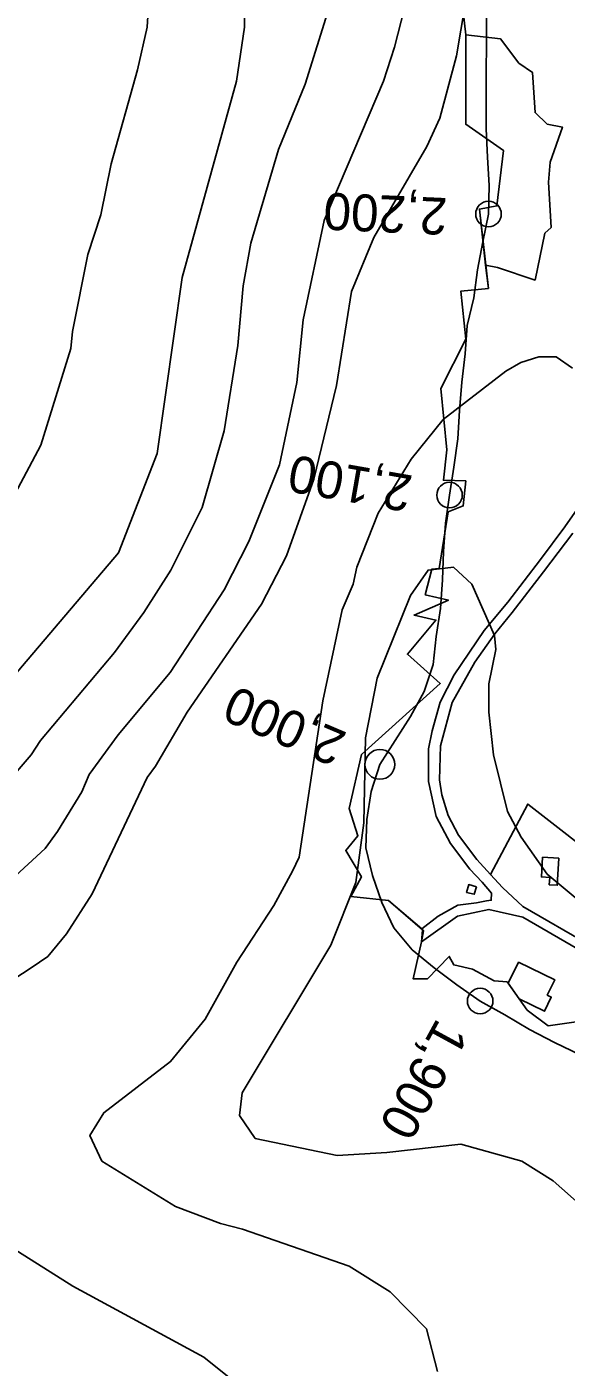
# Model space of a CAD drawing. Extents: x -510989 to -501240, y -1184665 to -1176089.
# Drawn here: x -505423.4 to -505233.4, y -1179549.5 to -1179077.8 of the extents above; entities that cross this region are included whole.
import ezdxf

# ---------------------------------------------------------------- set-up
doc = ezdxf.new("R2010")
doc.units = 0
for name, color, linetype in [('lesni_pozemek', 7, 'Continuous'), ('ostatni_plocha_x_manipulacni_plocha', 7, 'Continuous'), ('ostatni_plocha_x_ostatni_komunikace', 7, 'Continuous'), ('popis', 7, 'Continuous'), ('trasovani_toku', 7, 'Continuous'), ('vodni_plocha_x_vodni_nadrz_umela', 7, 'Continuous'), ('vrstevnice_01', 7, 'Continuous'), ('vrstevnice_02', 7, 'Continuous'), ('zastavena_plocha_a_nadvori', 7, 'Continuous')]:
    doc.layers.add(name, color=color, linetype=linetype)

msp = doc.modelspace()

# ---------------------------------------------------------------- linework, layer by layer
at = {"layer": 'lesni_pozemek'}
for points in [[(-505226.81, -1179243.65), (-505233.83, -1179253.82), (-505242.45, -1179265.28), (-505253.92, -1179280.35), (-505262.21, -1179290.3), (-505272.86, -1179305.85), (-505277.7, -1179315.49), (-505280.6, -1179325.57), (-505281.82, -1179331.95), (-505281.92, -1179343.38), (-505279.19, -1179355.76), (-505274.1, -1179365.23), (-505267.32, -1179374.24), (-505263, -1179378.79), (-505259.69, -1179382.77), (-505259.76, -1179385.22), (-505261.38, -1179385.37), (-505264.97, -1179386.17), (-505271.51, -1179386.94), (-505278.48, -1179390.77), (-505284.2, -1179395.27), (-505295.93, -1179385.24), (-505309.2, -1179383.9), (-505305.48, -1179377), (-505311.02, -1179367.71), (-505306.73, -1179362.52), (-505309.8, -1179352.89), (-505305.5, -1179333.92), (-505277.74, -1179308.89), (-505289.27, -1179298.62), (-505279.27, -1179286.63), (-505286.93, -1179284.86), (-505274.84, -1179279.55), (-505283.03, -1179277.75), (-505280.69, -1179268.7), (-505278.05, -1179268.47), (-505274.99, -1179248.48), (-505269.61, -1179246.43), (-505268.75, -1179237.61), (-505276.58, -1179237.4), (-505275.38, -1179226.67), (-505277.52, -1179205.11), (-505268.75, -1179187.76), (-505270.49, -1179170.88), (-505260.74, -1179169.89), (-505261.75, -1179161.69), (-505257.59, -1179162.49), (-505244.34, -1179166.99), (-505240.9, -1179150.5), (-505238.7, -1179148.49), (-505239.61, -1179132.46), (-505239, -1179125.49), (-505234.71, -1179113.14), (-505240.02, -1179112.06), (-505244.32, -1179108.02), (-505245.28, -1179093.89), (-505250.01, -1179090.61), (-505256.45, -1179082.12), (-505268.75, -1179080.66), (-505270.77, -1179062.05)], [(-505130.4, -1179441.92), (-505246.9, -1179351.34), (-505260.03, -1179376.17), (-505264.87, -1179370.86), (-505271.29, -1179362.25), (-505274.95, -1179355.36), (-505277.13, -1179348.09), (-505277.99, -1179342.86), (-505277.68, -1179330.88), (-505273.47, -1179315.67), (-505265.56, -1179301.37), (-505258.44, -1179291.47), (-505252.45, -1179283.89), (-505241.32, -1179269.59), (-505231.04, -1179256.02)]]:
    msp.add_lwpolyline(points, dxfattribs=at)
msp.add_lwpolyline([(-505265, -1179380.45), (-505267.68, -1179379.68), (-505268.47, -1179382.43), (-505265.77, -1179383.12)], close=True, dxfattribs=at)
at = {"layer": 'ostatni_plocha_x_manipulacni_plocha'}
for points in [[(-505260.03, -1179376.17), (-505246.9, -1179351.34), (-505130.4, -1179441.92), (-505119.91, -1179450.08), (-505132.74, -1179460.86), (-505137.1, -1179466.08), (-505140.39, -1179470.04), (-505140.73, -1179470.45), (-505160.63, -1179457.28), (-505167.37, -1179452.45), (-505169.2, -1179450.57), (-505185.17, -1179427.72), (-505193.9, -1179419.95), (-505205.46, -1179412.33), (-505225, -1179401.03), (-505248.64, -1179387.38), (-505255.84, -1179380.76)], [(-505235.99, -1179370.34), (-505241.68, -1179370.06), (-505242.07, -1179377.02), (-505239.18, -1179377.16), (-505239.32, -1179379.76), (-505236.51, -1179379.9)]]:
    msp.add_lwpolyline(points, close=True, dxfattribs=at)
msp.add_lwpolyline([(-505228.97, -1179427.89), (-505239.75, -1179429.36), (-505247.12, -1179423.87), (-505249.92, -1179419.89), (-505240.99, -1179424.25), (-505238.61, -1179419.3), (-505240.05, -1179418.6), (-505237.41, -1179413.2), (-505250.13, -1179407), (-505253.76, -1179414.44), (-505254.16, -1179413.88), (-505258.74, -1179413.57), (-505266.32, -1179409.48), (-505272.95, -1179407.94), (-505274.55, -1179404.99), (-505282.19, -1179412.83), (-505287.28, -1179412.83), (-505284.38, -1179399.89), (-505271.69, -1179390.75), (-505260.58, -1179388.46), (-505248.67, -1179391.21), (-505229.38, -1179402.36)], dxfattribs=at)
at = {"layer": 'ostatni_plocha_x_ostatni_komunikace'}
for points in [[(-505229.38, -1179402.36), (-505248.67, -1179391.21), (-505260.58, -1179388.46), (-505271.69, -1179390.75), (-505284.38, -1179399.89), (-505283.68, -1179396), (-505284.2, -1179395.27), (-505278.48, -1179390.77), (-505271.51, -1179386.94), (-505264.97, -1179386.17), (-505261.38, -1179385.37), (-505259.76, -1179385.22), (-505259.69, -1179382.77), (-505263, -1179378.79), (-505267.32, -1179374.24), (-505274.1, -1179365.23), (-505279.19, -1179355.76), (-505281.92, -1179343.38), (-505281.82, -1179331.95), (-505280.6, -1179325.57), (-505277.7, -1179315.49), (-505272.86, -1179305.85), (-505262.21, -1179290.3), (-505253.92, -1179280.35), (-505242.45, -1179265.28), (-505233.83, -1179253.82), (-505226.81, -1179243.65)], [(-505231.04, -1179256.02), (-505241.32, -1179269.59), (-505252.45, -1179283.89), (-505258.44, -1179291.47), (-505265.56, -1179301.37), (-505273.47, -1179315.67), (-505277.68, -1179330.88), (-505277.99, -1179342.86), (-505277.13, -1179348.09), (-505274.95, -1179355.36), (-505271.29, -1179362.25), (-505264.87, -1179370.86), (-505260.03, -1179376.17), (-505255.84, -1179380.76), (-505248.64, -1179387.38), (-505225, -1179401.03)]]:
    msp.add_lwpolyline(points, dxfattribs=at)
at = {"layer": 'popis'}
msp.add_lwpolyline([(-505228.97, -1179427.89), (-505239.75, -1179429.36), (-505247.12, -1179423.87), (-505249.92, -1179419.89), (-505254.16, -1179413.88), (-505258.74, -1179413.57), (-505266.32, -1179409.48), (-505272.95, -1179407.94), (-505274.55, -1179404.99), (-505282.19, -1179412.83), (-505287.28, -1179412.83), (-505284.38, -1179399.89), (-505283.94, -1179395.64), (-505295.93, -1179385.24), (-505309.2, -1179383.9), (-505305.48, -1179377), (-505311.02, -1179367.71), (-505306.73, -1179362.52), (-505309.8, -1179352.89), (-505305.5, -1179333.92), (-505277.74, -1179308.89), (-505289.27, -1179298.62), (-505279.27, -1179286.63), (-505286.93, -1179284.86), (-505274.84, -1179279.55), (-505283.03, -1179277.75), (-505280.69, -1179268.7), (-505278.05, -1179268.47), (-505274.99, -1179248.48), (-505269.61, -1179246.43), (-505268.75, -1179237.61), (-505276.58, -1179237.4), (-505275.38, -1179226.67), (-505277.52, -1179205.11), (-505268.75, -1179187.76), (-505270.49, -1179170.88), (-505260.74, -1179169.89), (-505263.91, -1179141.95), (-505257.76, -1179140.85), (-505255.48, -1179121.34), (-505268.75, -1179112.12), (-505268.75, -1179080.66), (-505270.77, -1179062.05)], dxfattribs=at)
at = {"layer": 'trasovani_toku'}
for p, q in [((-505261.43, -1179083.75), (-505261.45, -1179073.75)), ((-505261.56, -1179093.75), (-505261.43, -1179083.75)), ((-505261.5, -1179103.75), (-505261.56, -1179093.75)), ((-505261.6, -1179113.75), (-505261.5, -1179103.75)), ((-505261.03, -1179123.73), (-505261.6, -1179113.75)), ((-505260.55, -1179133.72), (-505261.03, -1179123.73)), ((-505260.73, -1179143.72), (-505260.55, -1179133.72)), ((-505262.71, -1179153.52), (-505260.73, -1179143.72)), ((-505264.58, -1179163.34), (-505262.71, -1179153.52)), ((-505265.95, -1179173.25), (-505264.58, -1179163.34)), ((-505268.23, -1179182.99), (-505265.95, -1179173.25)), ((-505268.98, -1179192.96), (-505268.23, -1179182.99)), ((-505270.09, -1179202.9), (-505268.98, -1179192.96)), ((-505270.98, -1179212.86), (-505270.09, -1179202.9)), ((-505271.56, -1179222.84), (-505270.98, -1179212.86)), ((-505272.89, -1179232.75), (-505271.56, -1179222.84)), ((-505274.46, -1179242.63), (-505272.89, -1179232.75)), ((-505275.84, -1179252.53), (-505274.46, -1179242.63)), ((-505276.53, -1179262.51), (-505275.84, -1179252.53)), ((-505276.98, -1179272.5), (-505276.53, -1179262.51)), ((-505277.61, -1179282.48), (-505276.98, -1179272.5)), ((-505279.22, -1179292.35), (-505277.61, -1179282.48)), ((-505280.23, -1179302.3), (-505279.22, -1179292.35)), ((-505283.39, -1179311.78), (-505280.23, -1179302.3)), ((-505288.19, -1179320.56), (-505283.39, -1179311.78)), ((-505293.61, -1179328.96), (-505288.19, -1179320.56)), ((-505298.99, -1179337.39), (-505293.61, -1179328.96)), ((-505302.08, -1179346.9), (-505298.99, -1179337.39)), ((-505303.62, -1179356.78), (-505302.08, -1179346.9)), ((-505303.95, -1179366.78), (-505303.62, -1179356.78)), ((-505301.6, -1179376.49), (-505303.95, -1179366.78)), ((-505298.34, -1179385.95), (-505301.6, -1179376.49)), ((-505294.02, -1179394.97), (-505298.34, -1179385.95)), ((-505287.64, -1179402.66), (-505294.02, -1179394.97)), ((-505279.9, -1179409), (-505287.64, -1179402.66)), ((-505271.89, -1179414.98), (-505279.9, -1179409)), ((-505263.67, -1179420.68), (-505271.89, -1179414.98)), ((-505254.95, -1179425.58), (-505263.67, -1179420.68)), ((-505246.33, -1179430.65), (-505254.95, -1179425.58)), ((-505237.48, -1179435.29), (-505246.33, -1179430.65)), ((-505228.48, -1179439.66), (-505237.48, -1179435.29))]:
    msp.add_line(p, q, dxfattribs=at)
for centre, radius in [((-505260.73, -1179143.72), 4.5), ((-505274.46, -1179242.63), 4.5), ((-505298.99, -1179337.39), 5.25), ((-505263.67, -1179420.68), 4.5)]:
    msp.add_circle(centre, radius, dxfattribs=at)
at = {"layer": 'vodni_plocha_x_vodni_nadrz_umela'}
msp.add_lwpolyline([(-505256.45, -1179082.12), (-505250.01, -1179090.61), (-505245.28, -1179093.89), (-505244.32, -1179108.02), (-505240.02, -1179112.06), (-505234.71, -1179113.14), (-505239, -1179125.49), (-505239.61, -1179132.46), (-505238.7, -1179148.49), (-505240.9, -1179150.5), (-505244.34, -1179166.99), (-505257.59, -1179162.49), (-505261.75, -1179161.69), (-505263.91, -1179141.95), (-505257.76, -1179140.85), (-505255.48, -1179121.34), (-505268.75, -1179112.12), (-505268.75, -1179080.66)], close=True, dxfattribs=at)
at = {"layer": 'vrstevnice_01'}
for points in [[(-505347.09, -1179051), (-505346.69, -1179078), (-505349.5, -1179097), (-505368.59, -1179166), (-505377.41, -1179228), (-505391, -1179263), (-505436.31, -1179316)], [(-505428.91, -1179378), (-505416.91, -1179367), (-505412.5, -1179361), (-505404, -1179347), (-505401.41, -1179341), (-505391.19, -1179327), (-505372.81, -1179305), (-505353.81, -1179276), (-505345.09, -1179259), (-505334.31, -1179232), (-505328.19, -1179203), (-505326, -1179181), (-505318.59, -1179146), (-505297.69, -1179097), (-505293.81, -1179085), (-505288, -1179062)], [(-505278.69, -1179551), (-505282.59, -1179536), (-505295.41, -1179523), (-505309.81, -1179514), (-505347.41, -1179501), (-505355.09, -1179499), (-505371, -1179493), (-505396.91, -1179477), (-505401.19, -1179468), (-505396.19, -1179460), (-505372.69, -1179442), (-505360.5, -1179427), (-505349.41, -1179407), (-505336.31, -1179387), (-505329.81, -1179375), (-505327.41, -1179370), (-505319.09, -1179315), (-505312.31, -1179283), (-505308.41, -1179274), (-505307.09, -1179268), (-505299.59, -1179249), (-505287.91, -1179230), (-505276.69, -1179216), (-505254.59, -1179199), (-505249.31, -1179196), (-505243, -1179194), (-505236.91, -1179194), (-505231.19, -1179198)]]:
    msp.add_lwpolyline(points, dxfattribs=at)
at = {"layer": 'vrstevnice_02'}
for points in [[(-505379.69, -1179057), (-505381, -1179078), (-505384.31, -1179093), (-505393.59, -1179126), (-505397.31, -1179144), (-505401.81, -1179158), (-505407.31, -1179185), (-505407.81, -1179191), (-505418.41, -1179225), (-505429.59, -1179246)], [(-505268.91, -1179070), (-505272, -1179088), (-505277.91, -1179110), (-505282.5, -1179120), (-505301.09, -1179152), (-505309, -1179171), (-505314.31, -1179204), (-505322.31, -1179237), (-505331.91, -1179264), (-505340.69, -1179281), (-505366.81, -1179319), (-505378, -1179338), (-505381, -1179342), (-505400.31, -1179383), (-505409.41, -1179397), (-505416, -1179405), (-505421.81, -1179409), (-505427.91, -1179413)], [(-505421.81, -1179334), (-505418.5, -1179329), (-505392.41, -1179298), (-505382.09, -1179284), (-505372.59, -1179269), (-505361.59, -1179247), (-505353.81, -1179220), (-505349, -1179190), (-505347.19, -1179169), (-505344.5, -1179154), (-505334.69, -1179121), (-505325.31, -1179098), (-505316.81, -1179071)], [(-505227.69, -1179493), (-505237.91, -1179484), (-505249, -1179477), (-505270.5, -1179471), (-505296.59, -1179474), (-505314.09, -1179475), (-505342.91, -1179469), (-505348.41, -1179461), (-505347.5, -1179453), (-505316.31, -1179401), (-505307.5, -1179379), (-505304.69, -1179358), (-505304.09, -1179328), (-505299.91, -1179307), (-505288.19, -1179278), (-505282, -1179269), (-505273, -1179268), (-505266.59, -1179274), (-505258.59, -1179292), (-505258.09, -1179297), (-505260.59, -1179309), (-505260.59, -1179319), (-505259, -1179334), (-505254.09, -1179354), (-505249.19, -1179363), (-505240.09, -1179376), (-505219.59, -1179393)], [(-505421.81, -1179334), (-505437.31, -1179352)], [(-505461.19, -1179487), (-505407.09, -1179521), (-505361, -1179546), (-505348.5, -1179556), (-505341, -1179566), (-505337.81, -1179572), (-505334, -1179608), (-505331.59, -1179621), (-505331.5, -1179627), (-505334.09, -1179638), (-505337.09, -1179647), (-505345, -1179656), (-505352.41, -1179662), (-505360.19, -1179666), (-505371.59, -1179668), (-505387, -1179669), (-505396, -1179668), (-505416.31, -1179668), (-505442.31, -1179674)]]:
    msp.add_lwpolyline(points, dxfattribs=at)
at = {"layer": 'zastavena_plocha_a_nadvori'}
for points in [[(-505235.99, -1179370.34), (-505236.51, -1179379.9), (-505239.32, -1179379.76), (-505239.18, -1179377.16), (-505242.07, -1179377.02), (-505241.68, -1179370.06)], [(-505265, -1179380.45), (-505265.77, -1179383.12), (-505268.47, -1179382.43), (-505267.68, -1179379.68)], [(-505250.13, -1179407), (-505237.41, -1179413.2), (-505240.05, -1179418.6), (-505238.61, -1179419.3), (-505240.99, -1179424.25), (-505249.92, -1179419.89), (-505253.76, -1179414.44)]]:
    msp.add_lwpolyline(points, close=True, dxfattribs=at)

# ---------------------------------------------------------------- texts
at = {"layer": 'trasovani_toku'}
for s, rotation, p in [('2,200', 177.4361, (-505275.02, -1179138.12)), ('2,100', 170.0577, (-505286.95, -1179235.88)), ('2,000', 156.9757, (-505310.08, -1179326.45)), ('1,900', 241.3997, (-505278.73, -1179426.25))]:
    msp.add_text(s, height=13, rotation=rotation, dxfattribs=at).set_placement(p)

doc.saveas('drawing.dxf')
